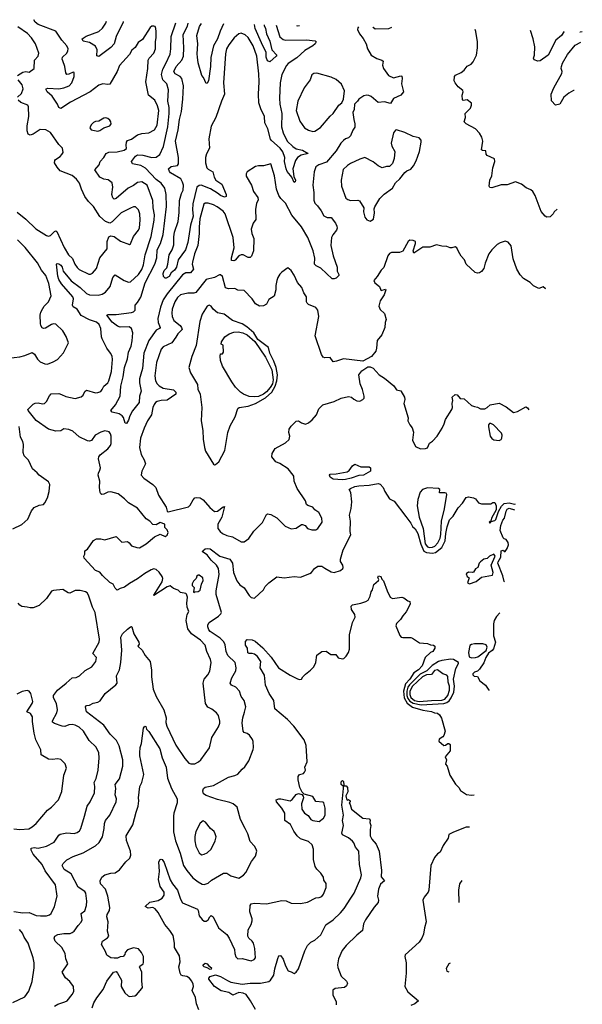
# Model space of a CAD drawing. Extents: x 1921360 to 2014538, y 768294 to 907744.
# Tile 412 of 412: x 2009043 to 2014538, y 896520 to 906131. Entities that reach past the tile are written whole.
import ezdxf

# ---------------------------------------------------------------- set-up
doc = ezdxf.new("R2010")
doc.units = 0

msp = doc.modelspace()

# ---------------------------------------------------------------- linework, layer by layer
at = {"layer": '0CON10XD'}
for points in [[(2010673.3, 900523.3), (2010665, 900530), (2010615, 900540), (2010590.8, 900560.8), (2010545, 900578.8), (2010514.1, 900604.1), (2010485, 900595.4), (2010355, 900510), (2010352.5, 900515), (2010434.3, 900645), (2010441.3, 900675), (2010435.4, 900695), (2010405, 900737.3), (2010375, 900764.4), (2010355, 900771.1), (2010327.8, 900762.2), (2010265, 900723.3), (2010195, 900673.3), (2010115, 900628.8), (2010068.6, 900591.4), (2010025, 900580), (2009995, 900561.2), (2009975, 900581.2), (2009955, 900620), (2009925, 900636.2), (2009851.2, 900705), (2009825, 900738.8), (2009783.3, 900755), (2009672.5, 900875), (2009670, 900895), (2009680, 900915), (2009680, 900945), (2009706.4, 900963.6), (2009765, 901047.5), (2009795, 901062.5), (2009835, 901062.5), (2009876.4, 901053.6), (2009985, 901086.7), (2010042.3, 901032.3), (2010095, 901035.8), (2010113.8, 901025), (2010135.6, 900995.6), (2010188, 900978), (2010215, 900976.4), (2010280, 901015), (2010358.8, 901081.2), (2010415, 901107.5), (2010465, 901087.5), (2010485, 901100), (2010492.5, 901125), (2010485, 901150), (2010460, 901175), (2010460, 901205), (2010415, 901222), (2010375, 901201.2), (2010343.4, 901203.4), (2010314.5, 901234.5), (2010279.3, 901259.3), (2010195, 901362), (2010105, 901416), (2010066.2, 901455), (2010005, 901501.2), (2009935, 901520.8), (2009905, 901517.5), (2009865, 901499.2), (2009845, 901496.2), (2009835, 901503.3), (2009828.8, 901515), (2009824.2, 901565), (2009827, 901627), (2009811.2, 901685), (2009813.8, 901705), (2009827.7, 901732.3), (2009833.3, 901755), (2009814.1, 901844.1), (2009816.7, 901865), (2009828.3, 901881.7), (2009905, 901941.2), (2009930, 901975), (2009936.9, 901995), (2009936, 902065), (2009929.5, 902089.5), (2009917.3, 902107.3), (2009876.1, 902116.1), (2009837, 902103), (2009780, 902075), (2009745.8, 902024.2), (2009725, 902017.5), (2009705, 902019.2), (2009625, 902058.6), (2009563.4, 902113.4), (2009525, 902131.9), (2009475, 902137.1), (2009445, 902118.6), (2009395, 902112.9), (2009325, 902132.5), (2009205, 902218.2), (2009125.6, 902315), (2009124.3, 902325), (2009175, 902376.7), (2009195, 902388.9), (2009225, 902392.2), (2009265, 902380), (2009285.8, 902385), (2009306.2, 902403.8), (2009335, 902460), (2009352.1, 902477.9), (2009425, 902480.4), (2009451.3, 902471.3), (2009495, 902453.3), (2009585, 902434.2), (2009645, 902448.8), (2009664.3, 902465.7), (2009679.1, 902500.9), (2009695, 902514.2), (2009785, 902489.5), (2009805, 902490), (2009835, 902502.9), (2009850.2, 902519.8), (2009865.6, 902555), (2009904.4, 902585), (2009915.5, 902605), (2009939.1, 902695), (2009950, 902815), (2009945.5, 902845.5), (2009930.8, 902875), (2009893.6, 902923.6), (2009849.4, 903015), (2009841.9, 903035), (2009835.5, 903115), (2009818.5, 903155), (2009795, 903179.1), (2009725, 903200.4), (2009645, 903244.5), (2009605, 903304.5), (2009565, 903329.2), (2009559.6, 903345), (2009567.8, 903405), (2009561.9, 903425), (2009451.7, 903551.7), (2009425, 903594.4), (2009415, 903626.2), (2009402.2, 903745), (2009408, 903752), (2009425, 903748.8), (2009445.4, 903735), (2009457.9, 903715), (2009469.3, 903675), (2009545, 903582.5), (2009635.5, 903515), (2009695, 903458.5), (2009725, 903443.6), (2009808.9, 903441.1), (2009848.5, 903451.5), (2009880.3, 903469.7), (2009925.6, 903525), (2009953.1, 903615), (2009975, 903640), (2010065, 903585.7), (2010105, 903570), (2010125, 903571.9), (2010205, 903644.4), (2010235, 903690.6), (2010252.4, 903737.6), (2010269.1, 903835), (2010326.9, 904015), (2010356.7, 904175), (2010358.9, 904225), (2010346.6, 904295), (2010343.5, 904365), (2010288.6, 904515), (2010235, 904548.1), (2010195, 904542.2), (2010156.3, 904513.6), (2010102.6, 904487.4), (2009985, 904384.4), (2009965, 904378.6), (2009952.6, 904392.6), (2009943.8, 904425), (2009953.5, 904495), (2009945, 904536.7), (2009906.5, 904566.5), (2009864.3, 904574.3), (2009825, 904594), (2009778, 904665), (2009818.1, 904715), (2009828.1, 904745), (2009866.5, 904785), (2009889.2, 904825), (2009915, 904838.5), (2009995, 904840.4), (2010065, 904856.5), (2010085, 904874), (2010084.6, 904905.4), (2010085.4, 904934.6), (2010095, 904950.8), (2010134, 904965), (2010193.1, 905006.9), (2010235, 905021.1), (2010305, 905025.6), (2010358.6, 905055), (2010385, 905100), (2010402.8, 905245), (2010390.9, 905290.9), (2010363.3, 905345), (2010301.4, 905395), (2010275.6, 905525), (2010295.8, 905655), (2010298, 905735), (2010308, 905755), (2010351.9, 905805), (2010370, 905845), (2010368.5, 905915), (2010376.9, 905956.9), (2010377.5, 906015), (2010373.8, 906045), (2010365, 906062.5), (2010355, 906068.8), (2010335, 906068), (2010316.7, 906055), (2010242.3, 905937.7), (2010200.5, 905909.5), (2010172.3, 905857.7), (2010138, 905832), (2010115, 905790), (2010083.3, 905755), (2010019.2, 905685), (2009996.9, 905625), (2009925, 905500.8), (2009905, 905497.1), (2009855, 905504.2), (2009815, 905490), (2009732.3, 905427.7), (2009539.4, 905325), (2009445, 905262.5), (2009425, 905272.5), (2009412.9, 905305), (2009360, 905385), (2009311.9, 905425), (2009300.6, 905445), (2009303.2, 905456.8), (2009316.7, 905463.3), (2009425, 905457.2), (2009475, 905464.5), (2009527.5, 905485), (2009554, 905514), (2009576.2, 905575), (2009575.8, 905615.8), (2009565, 905618.8), (2009525, 905597.5), (2009505, 905596.2), (2009495, 905612.5), (2009484.7, 905675), (2009465, 905729.2), (2009459.1, 905745), (2009462.2, 905765), (2009505, 905804.4), (2009514.5, 905825), (2009515.5, 905845), (2009504.5, 905875), (2009455, 905929.6), (2009395, 906018.4), (2009224, 906084), (2009194, 906105), (2009181.3, 906130.6)], [(2010054.8, 906111.4), (2010053.4, 906105), (2009986.5, 905965), (2009967.2, 905895), (2009935, 905858.7), (2009815, 905770.8), (2009797.7, 905777.7), (2009798.6, 905835), (2009782.4, 905872.4), (2009725, 905909.1), (2009665, 905922.2), (2009654, 905945), (2009691.5, 905968.5), (2009815, 906013.8), (2009850.8, 906049.1), (2009885, 906097.5), (2009891.7, 906115)], [(2009023.3, 905585), (2009075, 905620), (2009105, 905625.7), (2009135, 905620), (2009185, 905653.3), (2009189.2, 905735), (2009224.2, 905775.8), (2009231.2, 905805), (2009196.4, 905896.4), (2009158.1, 905955), (2009119.5, 905995), (2009025, 906060.3)], [(2012352, 906060.9), (2012345, 906052.5), (2012341.2, 906035), (2012362.7, 905992.7), (2012398, 905948), (2012427.5, 905895), (2012441.2, 905845), (2012475, 905783.3), (2012530.5, 905750.5), (2012580, 905735), (2012592.5, 905725), (2012587, 905687), (2012596.2, 905655), (2012646.1, 905586.1), (2012695, 905563.3), (2012765, 905582.5), (2012775, 905580), (2012780, 905555), (2012773.3, 905505), (2012792.5, 905425), (2012765, 905393.3), (2012695, 905362.5), (2012665, 905313.8), (2012605, 905327.5), (2012545, 905322.5), (2012475, 905381.2), (2012452, 905392), (2012434.1, 905394.1), (2012403.4, 905386.6), (2012355, 905356.2), (2012343.8, 905335), (2012314, 905305), (2012308.8, 905255), (2012297.5, 905225), (2012306.2, 905155), (2012318, 905115), (2012317.3, 905082.7), (2012297, 905053), (2012275, 904996.2), (2012255, 904978), (2012225, 904967.1), (2012205, 904951.4), (2012180.9, 904925), (2012135, 904849.2), (2012039.8, 904740.2), (2011965, 904714.2), (2011934, 904695), (2011920.8, 904645), (2011905.5, 904515), (2011917.5, 904445), (2011915, 904370), (2011925, 904340), (2011952, 904315), (2011989.2, 904265), (2012014, 904215), (2012045, 904200), (2012085, 904198.8), (2012126.7, 904145), (2012141.1, 904115), (2012144.4, 904095), (2012138.2, 904075), (2012100.1, 904029.9), (2012088.8, 904005), (2012083.5, 903926.5), (2012106.4, 903825), (2012142.7, 903715), (2012144.4, 903675), (2012160.8, 903645), (2012160, 903635), (2012135, 903608), (2012115, 903600.8), (2012095, 903602.5), (2011985.4, 903705.4), (2011937.9, 903727.9), (2011922.7, 903745), (2011926.2, 903803.8), (2011910.8, 903875), (2011857.3, 904005), (2011795, 904109.5), (2011702.4, 904222.4), (2011640.5, 904340.5), (2011594.2, 904385), (2011574.5, 904414.5), (2011552.5, 904475), (2011532.5, 904605), (2011497.5, 904725), (2011425.9, 904704.1), (2011375, 904703.8), (2011345, 904696.7), (2011266, 904645), (2011254, 904625), (2011254.2, 904604.2), (2011306.8, 904516.8), (2011328, 904455), (2011368.8, 904395), (2011373, 904373), (2011356.7, 904336.7), (2011347.3, 904282.7), (2011350.3, 904179.7), (2011325, 904143.3), (2011304.4, 904085), (2011310, 904045), (2011328.7, 903995), (2011326.5, 903875), (2011307.7, 903822.3), (2011295, 903810), (2011275, 903810), (2011225, 903834.2), (2011205, 903835.6), (2011184.2, 903825), (2011148.2, 903781.8), (2011135, 903775.7), (2011110.9, 903780.9), (2011110.4, 903805), (2011138.2, 903905), (2011127.1, 904005), (2011051.5, 904235), (2011031, 904261), (2010973.5, 904305), (2010935, 904324.7), (2010885, 904340), (2010855, 904340), (2010840.7, 904329.3), (2010802.9, 904187.1), (2010796.4, 904105), (2010795.9, 904045), (2010782.8, 903925), (2010750.3, 903845), (2010729.6, 903765), (2010727.9, 903745), (2010740.9, 903695), (2010711.4, 903658.6), (2010665, 903661.1), (2010635, 903639.6), (2010485, 903454.6), (2010443.7, 903395), (2010417.3, 903325), (2010393.9, 903213.9), (2010394.8, 903175), (2010416.4, 903125), (2010408.6, 903115), (2010375, 903098.7), (2010305, 903000.6), (2010256.9, 902875), (2010243.5, 902725), (2010227.9, 902672.1), (2010214.6, 902625), (2010212.1, 902585), (2010228.9, 902505), (2010214.6, 902455), (2010209.2, 902395), (2010146.7, 902313.3), (2010118.6, 902265), (2010105, 902220), (2010085, 902187.5), (2010075, 902192.5), (2010056.9, 902246.9), (2010042.9, 902265), (2010015, 902281.8), (2009945, 902301.1), (2009934.3, 902315), (2009979.5, 902370.5), (2010023.9, 902456.1), (2010031, 902555), (2010053.9, 902645), (2010065.7, 902735), (2010095, 902819.2), (2010105.5, 902885), (2010131.9, 902945), (2010142.8, 902995), (2010146.9, 903075), (2010135, 903116.7), (2010112.2, 903132.2), (2010025, 903130), (2009999.5, 903139.5), (2009945, 903177.9), (2009894, 903245), (2009908.3, 903251.7), (2009985, 903253.3), (2010135, 903271.2), (2010155, 903278.1), (2010170, 903295), (2010170.8, 903345), (2010195, 903370), (2010225, 903421.4), (2010267.5, 903562.5), (2010363.1, 903745), (2010382.4, 903805), (2010385.9, 903885), (2010420, 903945), (2010444.7, 904035), (2010476, 904306), (2010473.9, 904423.9), (2010461.2, 904485), (2010425.4, 904535), (2010375, 904571.9), (2010270.8, 904680.8), (2010225, 904706.7), (2010145, 904724.2), (2010136, 904745), (2010175, 904799.2), (2010195, 904810.5), (2010245, 904808.5), (2010335, 904784.7), (2010375, 904787.5), (2010412.2, 904815), (2010446.5, 904893.5), (2010490.6, 905085), (2010504.7, 905215), (2010502.4, 905275), (2010490.8, 905335), (2010496.6, 905446.6), (2010479.1, 905505), (2010441.9, 905545), (2010428.8, 905595), (2010442.3, 905647.7), (2010471.4, 905701.4), (2010512.7, 905795), (2010520, 905845), (2010523.7, 905965), (2010567.7, 906100.1)], [(2011549, 906078.5), (2011584.2, 905964.2), (2011615, 905938.1), (2011640.4, 905930.4), (2011845, 905934.4), (2011928, 905925), (2011938.1, 905915), (2011929.6, 905895), (2011906.2, 905875), (2011829.8, 905830.2), (2011751.5, 905758.5), (2011665, 905702.1), (2011647.9, 905685), (2011604.7, 905595.3), (2011588.9, 905515), (2011579.7, 905365), (2011585.3, 905305), (2011604.4, 905215), (2011600.3, 905085), (2011615, 905025.7), (2011656.3, 904946.3), (2011711.2, 904891.2), (2011745, 904871.2), (2011806.5, 904856.5), (2011860, 904825), (2011791.4, 904808.6), (2011756.7, 904785), (2011738.5, 904755), (2011710, 904675), (2011720.6, 904600.6), (2011735.5, 904565), (2011733, 904547), (2011725, 904542.5), (2011702.5, 904592.5), (2011688.5, 904608.5), (2011655, 904648.9), (2011645, 904674.2), (2011629.4, 904745), (2011631.9, 904785), (2011612.2, 904842.2), (2011587.4, 904877.4), (2011501.3, 904951.3), (2011492.5, 904965), (2011467.8, 905065), (2011438.8, 905125), (2011433.8, 905185), (2011399.1, 905259.1), (2011380.5, 905320.5), (2011374.8, 905405), (2011381.6, 905525), (2011378.5, 905601.5), (2011359.5, 905775), (2011324.8, 905874.8), (2011275, 905955.6), (2011245, 905984.2), (2011205, 905998), (2011185, 905992), (2011137.5, 905955), (2011085, 905886), (2011062.5, 905845), (2011052.6, 905797.4), (2011032.8, 905512.8), (2011043.3, 905405), (2011013.3, 905336.7), (2010959.6, 905175), (2010915, 905090), (2010892.1, 904967.9), (2010898.6, 904875), (2010867.4, 904822.6), (2010856.9, 904785), (2010858.5, 904735), (2010870.9, 904685), (2010885, 904670), (2010930, 904645), (2010943.4, 904593.4), (2010958.6, 904565), (2011018.1, 904525), (2011059.2, 904425), (2011061.2, 904405), (2011045, 904398), (2011003.8, 904415), (2010975.9, 904435.9), (2010908.3, 904478.3), (2010816.1, 904513.9), (2010795, 904513.4), (2010774.9, 904495.1), (2010734.8, 904334.8), (2010729.7, 904275), (2010738, 904212), (2010710.4, 904125), (2010686.8, 903955), (2010663.9, 903885), (2010590.5, 903785), (2010574.1, 903715), (2010555, 903686.2), (2010521.9, 903658.1), (2010502, 903625), (2010475, 903606.2), (2010465, 903606.7), (2010448.8, 903625), (2010444.2, 903654.2), (2010455, 903684), (2010480.3, 903709.7), (2010491.2, 903745), (2010503.2, 903835), (2010531.2, 903885), (2010547.9, 903932.1), (2010549.7, 904010.3), (2010555.9, 904055), (2010590.6, 904159.4), (2010602.2, 904247.8), (2010605.3, 904365), (2010622.9, 904435), (2010638.8, 904465), (2010642.4, 904515), (2010635, 904545.8), (2010617, 904577), (2010516, 904635), (2010505, 904647.5), (2010498, 904675), (2010523.3, 904696.7), (2010585, 904707.1), (2010595.3, 904724.7), (2010593.8, 904785), (2010565.3, 904945), (2010590, 905055), (2010602.7, 905157.3), (2010623.8, 905233.8), (2010637.5, 905355), (2010644.7, 905485), (2010627.2, 905557.2), (2010610, 905575), (2010562.1, 905602.1), (2010550, 905625), (2010570.7, 905675), (2010625.7, 905734.3), (2010642, 905775), (2010647.6, 905855), (2010641.2, 905985), (2010682, 906068), (2010690, 906097.4)], [(2011034.4, 906089.8), (2011002.1, 906017.9), (2010976.5, 905945), (2010936, 905875), (2010909.8, 905760.2), (2010905.8, 905674.2), (2010888.1, 905535), (2010875, 905510), (2010865, 905507.5), (2010840, 905565), (2010822.5, 905585), (2010785, 905710), (2010780, 905765), (2010776.2, 905796.2), (2010783.2, 905895), (2010772.7, 905975), (2010800.9, 906065), (2010820.2, 906094.5)], [(2011430.8, 906081.1), (2011430.8, 906075), (2011443.6, 906043.6), (2011452.2, 905992.3), (2011485, 905922), (2011505.9, 905835.9), (2011553.3, 905785), (2011548.8, 905775), (2011485, 905720), (2011465, 905727.5), (2011450.4, 905765), (2011451.7, 905811.7), (2011406.2, 905906.2), (2011344.6, 906044.6), (2011335.5, 906083.2)], [(2011745.9, 906074.2), (2011755, 906071.5), (2011775, 906073.6)], [(2012673.5, 906053.8), (2012645, 906041.4), (2012515, 906038.8), (2012494.2, 906054.2), (2012491.8, 906057.8)], [(2014292.5, 904281.6), (2014263.6, 904256.4), (2014252.5, 904235), (2014223.6, 904206.4), (2014191.7, 904201.7), (2014175, 904212.5), (2014135, 904258.8), (2014078.8, 904415), (2014055, 904452.5), (2014035, 904470), (2013989.3, 904489.3), (2013945, 904526), (2013885, 904548.8), (2013805, 904518.8), (2013745, 904518.8), (2013655, 904490), (2013635, 904493.3), (2013628.8, 904505), (2013634.3, 904565), (2013654.2, 904605.8), (2013663.3, 904685), (2013682.5, 904745), (2013681.7, 904771.7), (2013610, 904805), (2013598.3, 904818.3), (2013595, 904850), (2013563, 904853), (2013555, 904860), (2013567.3, 904945), (2013557.2, 904985), (2013535, 905021.8), (2013495.5, 905065.5), (2013404, 905115), (2013383.8, 905135), (2013396.7, 905175), (2013392.5, 905215), (2013445, 905267.5), (2013456.2, 905295), (2013456.2, 905315), (2013415, 905348.8), (2013375, 905342.5), (2013367.5, 905347.5), (2013364, 905395), (2013373.8, 905425), (2013370, 905440), (2013326.7, 905475), (2013295, 905513.3), (2013286.2, 905535), (2013291.2, 905575), (2013300.5, 905589.5), (2013356.1, 905613.9), (2013385, 905637.5), (2013412.7, 905677.3), (2013454, 905696), (2013472.3, 905717.7), (2013506, 905785), (2013516, 905855), (2013515.7, 905915), (2013498.6, 906015), (2013490.8, 906035.8)], [(2014361.2, 906016.7), (2014357, 906013), (2014335, 905977.5), (2014279.3, 905930.7), (2014205, 905783.8), (2014125, 905730), (2014105, 905726.2), (2014069.3, 905739.3), (2014061.2, 905755), (2014070, 905785), (2014075.8, 905865), (2014058.8, 905945), (2014031.6, 906023.9)], [(2014538.1, 906012.3), (2014518.3, 906008.3), (2014514, 906013.3)], [(2014457, 905440.8), (2014450.9, 905439.1), (2014406.8, 905413.2), (2014357.5, 905375), (2014317.5, 905305), (2014275, 905297.5), (2014237, 905337), (2014234.5, 905405), (2014258.8, 905465), (2014337.1, 905605), (2014342.5, 905625), (2014332, 905655), (2014334.2, 905675), (2014345, 905706), (2014395, 905789.2), (2014469.5, 905880.5), (2014523.5, 905909.8)], [(2009023.3, 905375), (2009061, 905409), (2009076.9, 905455), (2009067.5, 905495), (2009029.2, 905545)], [(2011905, 905039.2), (2011925, 905042.5), (2011980.6, 905079.4), (2012075, 905190), (2012103.3, 905215), (2012160, 905295), (2012190.5, 905319.5), (2012204.3, 905355), (2012216.7, 905435), (2012185, 905501.2), (2012135, 905545.8), (2012085, 905570), (2011945, 905609.2), (2011917.5, 905605), (2011896.1, 905593.9), (2011881.2, 905545), (2011822, 905465), (2011759.4, 905335), (2011744.4, 905245), (2011779.7, 905139.7), (2011825, 905076.2), (2011865, 905052), (2011905, 905039.2)], [(2009020.4, 904250.4), (2009104.5, 904185), (2009200.2, 904090.2), (2009305, 904022.9), (2009325, 904019.2), (2009345, 904024.3), (2009385, 904063.8), (2009395, 904068.8), (2009405, 904063.8), (2009476.6, 903906.6), (2009521.4, 903835), (2009558, 903798), (2009581.9, 903745), (2009605, 903712), (2009623.8, 903693.8), (2009717.3, 903647.3), (2009735, 903648), (2009755, 903658), (2009795, 903701.2), (2009827.5, 903805), (2009897.5, 903895), (2009898.1, 903965), (2009915, 904011.2), (2009935, 904022), (2009965, 904015.8), (2010027.8, 903967.8), (2010115, 903937.5), (2010126.1, 903943.9), (2010156.3, 904013.7), (2010202.2, 904075), (2010212.3, 904097.7), (2010220, 904175), (2010216.3, 904236.3), (2010204.3, 904275), (2010175, 904302.5), (2010155, 904302.9), (2010125, 904292.2), (2010034.8, 904245.2), (2009945, 904157.5), (2009925, 904146), (2009881.7, 904161.7), (2009825, 904209.2), (2009765.8, 904305.8), (2009714.4, 904355), (2009680.5, 904405), (2009646.2, 904475), (2009626.7, 904535), (2009596.9, 904575), (2009555, 904610), (2009440, 904655), (2009409.5, 904689.5), (2009384, 904735), (2009386, 904755), (2009392.6, 904767.4), (2009438.8, 904795), (2009456.2, 904815), (2009466.7, 904835), (2009462.5, 904875), (2009425, 904912.5), (2009345, 905028), (2009297.5, 905055), (2009245, 905058.6), (2009175, 905012.5), (2009145, 905003.8), (2009125, 905013.3), (2009115.6, 905045.6), (2009116.2, 905095), (2009131.5, 905185), (2009129.2, 905279.2), (2009122.5, 905295), (2009055, 905320.9), (2009029.5, 905345)], [(2009805, 905043.8), (2009825, 905050), (2009864, 905076), (2009925, 905094), (2009935.7, 905115), (2009934, 905135), (2009925, 905148.8), (2009905, 905166.2), (2009885, 905173.3), (2009865, 905168.8), (2009815, 905140), (2009785, 905136.7), (2009765, 905127.5), (2009742.5, 905105), (2009727.5, 905075), (2009740, 905055), (2009805, 905043.8)], [(2012465, 904162.5), (2012500, 904185), (2012510, 904245), (2012506.2, 904285), (2012511.2, 904305), (2012560, 904385), (2012602.6, 904427.4), (2012684.2, 904485.8), (2012715, 904537.5), (2012755, 904576.7), (2012805, 904640), (2012823.9, 904656.1), (2012865, 904671.2), (2012890, 904705), (2012916.6, 904753.4), (2012949.2, 904845), (2012963.8, 904935), (2012963.3, 904955), (2012945, 904976.2), (2012885, 904990), (2012805, 905030), (2012725, 905054), (2012715, 905052), (2012694.2, 905025), (2012672, 904925), (2012678, 904895), (2012707.5, 904845), (2012702, 904775), (2012684.3, 904725.7), (2012655, 904696), (2012625, 904698), (2012585, 904684), (2012544.5, 904704.5), (2012495, 904742.5), (2012415, 904784), (2012365, 904768.1), (2012275, 904725.5), (2012243.7, 904706.3), (2012202, 904668), (2012184.4, 904565), (2012186.9, 904505), (2012230, 904390), (2012248.8, 904375), (2012275, 904366.7), (2012345, 904369.4), (2012362.6, 904362.6), (2012404, 904295), (2012400, 904255), (2012414.1, 904204.1), (2012435, 904176.7), (2012465, 904162.5)], [(2008934.2, 902825.8), (2009045, 902840), (2009095, 902852.5), (2009165, 902881.2), (2009186.8, 902866.8), (2009218.3, 902818.3), (2009245, 902790), (2009290.3, 902770.3), (2009315, 902769.2), (2009370.6, 902789.4), (2009411.2, 902815), (2009470.3, 902879.7), (2009518.8, 902975), (2009498, 903038), (2009465, 903092), (2009395, 903158), (2009375, 903160.8), (2009355, 903154.3), (2009295, 903118.8), (2009275, 903116.7), (2009264.2, 903124.2), (2009250, 903145), (2009245.8, 903165), (2009244.3, 903245), (2009249.4, 903275), (2009268.2, 903311.8), (2009282.5, 903335), (2009324.4, 903375), (2009349.4, 903435), (2009327.1, 903555), (2009298.2, 903635), (2009256.5, 903686.5), (2009218.6, 903758.6), (2009098.3, 903908.3), (2009022.8, 903982.8)], [(2014182.4, 903504.4), (2014176.4, 903506.4), (2014155, 903522.5), (2014115, 903506.7), (2014062.3, 903532.3), (2014027.5, 903565), (2013965, 903604), (2013930.9, 903640.9), (2013898.8, 903695), (2013863.8, 903795), (2013842.3, 903922.3), (2013815, 903960), (2013785, 903970), (2013736.1, 903953.9), (2013705, 903936), (2013655, 903884), (2013625.8, 903845), (2013588.8, 903755), (2013577.7, 903702.3), (2013555, 903672.5), (2013535, 903660), (2013515, 903656.7), (2013492.7, 903662.7), (2013405, 903743.8), (2013386, 903785), (2013355, 903822), (2013328.9, 903868.9), (2013311.2, 903905), (2013295, 903913.8), (2013265, 903902.5), (2013247, 903903), (2013216.4, 903916.4), (2013165, 903920), (2013115, 903933.3), (2013049.3, 903910.7), (2012980, 903910), (2012892.5, 903852.5), (2012887.5, 903875), (2012910, 903945), (2012910, 903965), (2012886.4, 903976.4), (2012855, 903980), (2012836.7, 903965), (2012785, 903872.5), (2012753, 903857), (2012675, 903857.5), (2012655, 903847.5), (2012640, 903825), (2012598.3, 903711.7), (2012573.9, 903686.1), (2012536.1, 903623.9), (2012503.3, 903585), (2012510.7, 903560.7), (2012557.5, 903525), (2012570.7, 903490.7), (2012575, 903487.5), (2012615, 903500), (2012620, 903495), (2012603.3, 903445), (2012564.1, 903385.9), (2012551.2, 903335), (2012562.7, 903302.7), (2012606.4, 903263.6), (2012622.5, 903205), (2012612.5, 903175), (2012610, 903125), (2012580, 903055), (2012535, 903000), (2012526.7, 902925), (2012520, 902895), (2012477.7, 902842.3), (2012393, 902797), (2012205, 902818.8), (2012136.7, 902796.7), (2012105, 902792.5), (2012075, 902833.3), (2012025, 902830), (2012006.4, 902836.4), (2011991.2, 902861.2), (2011928, 903045), (2011966, 903235), (2011956, 903295), (2011935, 903322), (2011865, 903350), (2011850, 903365), (2011844.2, 903375), (2011844.2, 903425), (2011818, 903465), (2011798, 903515), (2011756.2, 903565), (2011725, 903637.5), (2011695, 903682.5), (2011663, 903707), (2011605, 903667.5), (2011584.2, 903645.8), (2011564.4, 903615.6), (2011554.4, 903585.6), (2011544.3, 903535), (2011544.1, 903494.1), (2011529.2, 903430.8), (2011475, 903400), (2011454, 903355), (2011425, 903336), (2011385, 903334.2), (2011345, 903357.5), (2011312.5, 903405), (2011235, 903486.9), (2011175, 903491.8), (2011145, 903508.2), (2011083.6, 903503.6), (2011055, 903514.3), (2011023, 903623), (2011005, 903641.2), (2010995, 903641.2), (2010945, 903614.3), (2010865, 903593.3), (2010765, 903468.9), (2010745, 903460), (2010685, 903462.2), (2010615, 903443.8), (2010585, 903418.2), (2010557.2, 903375), (2010533.1, 903305), (2010528.2, 903265), (2010531.8, 903235), (2010549.1, 903195), (2010609.5, 903145), (2010624.5, 903125), (2010630, 903105), (2010588.6, 903065), (2010568.9, 903031.1), (2010530.8, 902975), (2010445, 902936.9), (2010425, 902916.2), (2010380, 902785), (2010361.8, 902655), (2010368.5, 902605), (2010385.4, 902575), (2010405, 902555.4), (2010443.8, 902535), (2010545, 902517.5), (2010568.9, 902495), (2010568.6, 902475), (2010485, 902418.1), (2010425, 902414.3), (2010385, 902404.2), (2010368.8, 902395), (2010355.8, 902375), (2010344.3, 902345), (2010332.2, 902275), (2010293.1, 902215), (2010259.4, 902145), (2010222.5, 902045), (2010214.6, 901954.6), (2010230, 901885), (2010260, 901835), (2010270.8, 901795), (2010236.2, 901725), (2010233.8, 901706.2), (2010230, 901685), (2010256.7, 901655), (2010345, 901594), (2010374.3, 901564.3), (2010399.7, 901489.7), (2010472.7, 901372.7), (2010483.9, 901333.9), (2010495, 901327.5), (2010693.3, 901375), (2010709.7, 901390.3), (2010736.2, 901445), (2010755, 901463.8), (2010775, 901468), (2010805, 901464), (2010833.8, 901445), (2010900.3, 901370.3), (2010945, 901330), (2010975, 901332.9), (2011030, 901375), (2011045, 901377.5), (2011018.6, 901275), (2010977.8, 901205), (2010980, 901165), (2011000, 901135), (2011025, 901114), (2011065.9, 901095.9), (2011122.7, 901082.7), (2011205, 901033.3), (2011235, 901033.8), (2011280, 901065), (2011330.6, 901139.4), (2011415, 901222.5), (2011455, 901300), (2011465, 901307.5), (2011495, 901300), (2011555, 901268.8), (2011637.7, 901187.7), (2011695, 901161.2), (2011745, 901166.2), (2011795, 901203.3), (2011805, 901203.3), (2011830, 901195), (2011855, 901162.5), (2011895, 901150), (2011935, 901150), (2011955, 901162.5), (2011998.8, 901225), (2011995.8, 901265.8), (2011965, 901320), (2011925, 901347.5), (2011905, 901372.5), (2011857.5, 901387.5), (2011845, 901400), (2011833.6, 901433.6), (2011754, 901555), (2011722.5, 901625), (2011720, 901675), (2011713.8, 901685), (2011664, 901745), (2011585, 901798.5), (2011543.5, 901813.5), (2011507.5, 901865), (2011508.1, 901895), (2011540, 901945), (2011640.7, 901999.3), (2011676.4, 902033.6), (2011682.5, 902065), (2011670.5, 902100.5), (2011674.5, 902135), (2011695, 902164.2), (2011745, 902213.3), (2011765, 902216.2), (2011796.1, 902196.1), (2011833.9, 902183.9), (2011862.5, 902195), (2011900, 902225), (2011941.2, 902275), (2011965, 902333.3), (2012005, 902370), (2012115, 902402.5), (2012183.6, 902436.4), (2012255, 902453.3), (2012285, 902446.2), (2012305.9, 902425.9), (2012335, 902410), (2012365, 902407.5), (2012395.9, 902424.1), (2012406.2, 902435), (2012408.8, 902455), (2012392.1, 902522.1), (2012367.2, 902577.2), (2012356, 902665), (2012385, 902703.3), (2012445, 902742.5), (2012465, 902742.5), (2012495, 902727.5), (2012552.5, 902665), (2012605, 902632.5), (2012696.4, 902556.4), (2012725, 902517.5), (2012766.4, 902506.4), (2012800, 902445), (2012803.9, 902423.9), (2012796, 902385), (2012836.7, 902245), (2012832.5, 902215), (2012852.5, 902175), (2012875, 902147.5), (2012890, 902105), (2012880, 902025), (2012910, 901965), (2012958.3, 901941.7), (2013006.1, 901943.9), (2013025, 901952.5), (2013044.1, 901995.9), (2013076.2, 902015), (2013120, 902065), (2013170, 902145), (2013190, 902185), (2013202.3, 902227.7), (2013263.3, 902325), (2013270, 902345), (2013267, 902383), (2013273.3, 902415), (2013267.5, 902445), (2013295, 902472.5), (2013315, 902467.5), (2013345, 902432.5), (2013385, 902430), (2013455, 902366.2), (2013485, 902353.8), (2013515, 902350), (2013545, 902332.5), (2013585, 902332.5), (2013610, 902345), (2013638.3, 902371.7), (2013725, 902387.5), (2013795, 902352.5), (2013865, 902297.5), (2013905, 902307.5), (2013985, 902352.5), (2014003.3, 902343.3), (2014014.8, 902322.8)], [(2010945, 901786.7), (2010955, 901790), (2010986.7, 901815), (2011045.9, 901924.1), (2011075, 902100), (2011097.5, 902165), (2011146.7, 902255), (2011173.3, 902335), (2011187.5, 902345), (2011275, 902359), (2011345, 902384), (2011445, 902440.6), (2011506, 902495), (2011539.8, 902555), (2011555.8, 902604.2), (2011560.6, 902665), (2011548.8, 902735), (2011526, 902796), (2011486, 902875), (2011471.9, 902931.9), (2011368.4, 903008.4), (2011328.7, 903075), (2011262.2, 903132.2), (2011215, 903160.3), (2011121.2, 903195), (2011040, 903255), (2010975, 903268.8), (2010934, 903305), (2010913.8, 903335), (2010895, 903344), (2010874.2, 903335), (2010826.9, 903255), (2010803.5, 903185), (2010768.1, 902951.9), (2010726.2, 902843.8), (2010695.7, 902735), (2010710, 902685), (2010778.6, 902568.6), (2010784.6, 902525), (2010806.6, 902475), (2010820.9, 902345), (2010814.3, 902215), (2010830.7, 902120.7), (2010835.9, 902035.9), (2010848, 901955), (2010859.3, 901919.3), (2010935, 901792.5), (2010945, 901786.7)], [(2011335, 902447.8), (2011285, 902453), (2011228.9, 902475), (2011198.8, 902495), (2011150.8, 902545), (2011114.6, 902595), (2011025, 902748.8), (2011005, 902802.5), (2011000, 902845), (2011005, 902870), (2011025, 902870), (2011032.5, 902885), (2011030, 902955), (2011012.5, 902962.5), (2011014, 902985), (2011047.5, 903035), (2011090, 903065), (2011135, 903081.1), (2011176.1, 903083.9), (2011224, 903075), (2011265, 903055.3), (2011340, 902990), (2011445, 902836.7), (2011505, 902711.4), (2011519.7, 902615), (2011510.8, 902575), (2011489.9, 902540.1), (2011452.2, 902497.8), (2011423.4, 902476.6), (2011375, 902452.9), (2011335, 902447.8)], [(2013725, 902023.3), (2013746.4, 902033.6), (2013752.5, 902045), (2013756.7, 902075), (2013750, 902095), (2013670, 902175), (2013645, 902190), (2013631.7, 902188.3), (2013623, 902177), (2013622.5, 902155), (2013636.7, 902065), (2013655, 902042.5), (2013675, 902030), (2013725, 902023.3)], [(2008975, 901161.2), (2009065, 901203.8), (2009123.3, 901255), (2009158.8, 901335), (2009185, 901367.5), (2009235, 901392.5), (2009275, 901400), (2009290, 901415), (2009316.2, 901465), (2009331.2, 901525), (2009338.8, 901595), (2009325, 901620), (2009232.5, 901685), (2009215, 901707.5), (2009170, 901745), (2009130.7, 901830.7), (2009088.8, 901875), (2009075.9, 901905.9), (2009081.2, 901985), (2009073.9, 902013.9), (2009052, 902055), (2009039.4, 902159.4)], [(2012195, 901639.2), (2012105, 901645.5), (2012074.2, 901665), (2012068.8, 901685), (2012076, 901694), (2012135, 901696.2), (2012243.2, 901716.8), (2012260.9, 901729.1), (2012295, 901776.7), (2012315, 901793.3), (2012375, 901766.7), (2012455, 901766.7), (2012470, 901755), (2012470, 901725), (2012402.5, 901685), (2012355, 901681.1), (2012280.8, 901655), (2012225, 901643.4), (2012195, 901639.2)], [(2009750.6, 896485), (2009767.4, 896532.6), (2009796.8, 896583.2), (2009858.8, 896665), (2009893.9, 896746.1), (2009960, 896835), (2009985, 896840), (2010000, 896825), (2010037.5, 896755), (2010034.1, 896694.1), (2010071.2, 896631.2), (2010101.7, 896601.7), (2010115, 896597.5), (2010168.3, 896601.7), (2010185, 896612.5), (2010237.5, 896675), (2010242.5, 896685), (2010236.4, 896746.4), (2010237.5, 896835), (2010213.8, 896885), (2010217, 896893), (2010250, 896915), (2010253.6, 896926.4), (2010253.3, 896985), (2010233.8, 897025), (2010205, 897060), (2010155, 897072.5), (2010095, 897051.2), (2010073.8, 897025), (2010068.8, 897005), (2010055, 896987.5), (2010025, 896983.3), (2009998.3, 896971.7), (2009965, 896970), (2009935, 896973.8), (2009912.5, 896985), (2009895, 897000), (2009882.5, 897035), (2009843.3, 897105), (2009852.5, 897135), (2009901.7, 897168.3), (2009913.8, 897185), (2009902, 897235), (2009907.5, 897325), (2009895.5, 897375), (2009899.1, 897395), (2009921.9, 897435), (2009924.3, 897464.3), (2009905.6, 897575.6), (2009881.9, 897645), (2009833.3, 897695), (2009828.8, 897725), (2009845, 897760), (2009875, 897783.8), (2009935, 897801.2), (2009975, 897803.8), (2010017.3, 897832.7), (2010080.3, 897909.7), (2010120, 897945), (2010128, 897975), (2010125.7, 898015), (2010087.8, 898117.8), (2010082.5, 898165), (2010147.5, 898272.5), (2010182.2, 898395), (2010201.4, 898455), (2010207.5, 898505), (2010204.2, 898535), (2010218.1, 898645), (2010237.5, 898685), (2010256.4, 898763.6), (2010216, 898945), (2010216, 898975), (2010219.2, 899025), (2010232.5, 899065), (2010253.8, 899215), (2010265, 899233.3), (2010275, 899230), (2010283.3, 899205), (2010305, 899181.2), (2010412.7, 899015), (2010435.4, 898925), (2010474.8, 898834.8), (2010486.4, 898726.4), (2010525.5, 898625), (2010581.3, 898525), (2010582.7, 898485), (2010550, 898385), (2010546.9, 898355), (2010546.7, 898203.3), (2010565.5, 898115), (2010610, 897995), (2010644, 897874), (2010675, 897825.7), (2010733.9, 897753.9), (2010785, 897714.4), (2010825, 897692.5), (2010845, 897689.2), (2010885, 897700.8), (2010918.3, 897731.7), (2011035, 897799.2), (2011065, 897800), (2011105, 897774.2), (2011185, 897751.4), (2011228.5, 897781.5), (2011253, 897807), (2011307.9, 897912.1), (2011345, 897966.7), (2011358.6, 898015), (2011354, 898035), (2011336, 898065), (2011295, 898107.5), (2011271.2, 898185), (2011245.5, 898235.5), (2011200.8, 898325), (2011166.2, 898445), (2011128.8, 898475), (2011095, 898489.4), (2010975, 898520), (2010865, 898556.6), (2010840, 898575), (2010831.5, 898605), (2010839.5, 898625), (2010855, 898637.9), (2010935, 898655.5), (2011083.2, 898736.8), (2011145, 898752), (2011175, 898766), (2011215, 898816), (2011241.7, 898838.3), (2011280.8, 898895), (2011324.2, 899005.8), (2011328, 899025), (2011322.9, 899085), (2011315.5, 899105.5), (2011286.6, 899146.6), (2011265, 899163.8), (2011235, 899174), (2011225.8, 899185.8), (2011215.7, 899265.7), (2011222.2, 899315), (2011238.9, 899371.1), (2011252.2, 899425), (2011237.1, 899485), (2011206, 899525), (2011188.8, 899575), (2011154.5, 899614.5), (2011111.2, 899635), (2011097.5, 899655), (2011114.5, 899705), (2011155.7, 899775), (2011159.2, 899805), (2011147.1, 899855), (2011075.6, 899925.6), (2011060.5, 899965), (2011049.6, 900029.6), (2011036.7, 900056.7), (2011000.5, 900095), (2010905, 900157.5), (2010890.6, 900175), (2010880, 900205), (2010881.5, 900225), (2010893.5, 900245), (2010985, 900307.1), (2011009.1, 900330.9), (2011014.5, 900345), (2010961.4, 900521.4), (2010960.8, 900555), (2010990.6, 900715), (2010983.6, 900773.6), (2010966.2, 900806.2), (2010915, 900855.3), (2010875, 900907.3), (2010828.8, 900935), (2010830.8, 900945), (2010854.7, 900965.3), (2010875, 900970.3), (2010905, 900964.6), (2010998.6, 900895), (2011095, 900865.4), (2011121.1, 900825), (2011132.8, 900735), (2011165, 900652.9), (2011195, 900614.4), (2011235.5, 900585.5), (2011285, 900510), (2011305, 900491.2), (2011335, 900482.5), (2011423, 900567), (2011440.7, 900599.3), (2011477.5, 900635), (2011555, 900692.5), (2011625, 900682.5), (2011725, 900696), (2011785, 900688.8), (2011877.5, 900725), (2011894, 900736), (2011921.2, 900775), (2011955, 900797.1), (2011995, 900795.7), (2012022.5, 900777.5), (2012085, 900742), (2012115, 900736.2), (2012175.9, 900754.1), (2012197.7, 900772.3), (2012203.3, 900785), (2012198.8, 900805), (2012175, 900842.5), (2012175.8, 900865), (2012203.5, 900956.5), (2012277.3, 901102.7), (2012269.5, 901135), (2012274.5, 901235), (2012263.8, 901295), (2012280.5, 901359.5), (2012286.2, 901425), (2012276.3, 901516.3), (2012262.5, 901545), (2012274.2, 901555), (2012315, 901574.5), (2012355, 901581.7), (2012455, 901588), (2012545, 901601.8), (2012565, 901598.1), (2012594.2, 901564.2), (2012608, 901525), (2012655, 901452.5), (2012699.5, 901429.5), (2012815, 901280), (2012865, 901216.7), (2012881.2, 901185), (2012905, 901162), (2012933.1, 901115), (2012961.2, 901011.2), (2012991.5, 900941.5), (2013015, 900928.3), (2013075, 900924.8), (2013105, 900930), (2013165, 900977.3), (2013199.2, 901045), (2013204.8, 901115), (2013218.5, 901181.5), (2013242, 901248), (2013276.2, 901285), (2013325, 901366.7), (2013368.8, 901411.2), (2013405, 901466.2), (2013425, 901473.8), (2013475, 901462.5), (2013495, 901452.5), (2013524.2, 901414.2), (2013555, 901403.8), (2013645, 901403.3), (2013665, 901416.7), (2013685, 901416.7), (2013696, 901385), (2013696.2, 901345), (2013652, 901265), (2013643.3, 901236.7), (2013630, 901225), (2013635, 901217.5), (2013646, 901225), (2013647, 901233), (2013685, 901241.8), (2013695, 901251.4), (2013720.3, 901329.7), (2013748.8, 901381.2), (2013775, 901409.1), (2013824.2, 901415.8), (2013875, 901401.6), (2013884.8, 901406.1)], [(2013045, 900980.1), (2013075, 900982.2), (2013096.8, 900993.2), (2013125.8, 901024.2), (2013150.3, 901069.7), (2013157.1, 901105), (2013161.6, 901235), (2013193.1, 901355), (2013214.8, 901495), (2013208.4, 901508.4), (2013195, 901513.7), (2013143.6, 901513.6), (2013145.7, 901545), (2013134, 901554), (2013025, 901561.7), (2012978.2, 901545), (2012955, 901520), (2012932.9, 901447.1), (2012926, 901385), (2012945.9, 901275), (2012983.5, 901163.5), (2013004.8, 901014.8), (2013025.8, 900985.8), (2013045, 900980.1)], [(2013776.8, 900644), (2013775, 900646), (2013760.6, 900700.6), (2013713, 900825), (2013715, 900838.5), (2013741.6, 900885), (2013745, 900947.5), (2013765, 900952.5), (2013775, 900940), (2013785, 900940), (2013802.7, 900967.3), (2013815.7, 901005), (2013815, 901027.5), (2013795.8, 901055.8), (2013773.3, 901063.3), (2013765, 901072.5), (2013737.2, 901145), (2013741.1, 901195), (2013762.4, 901245), (2013777.2, 901265), (2013795, 901334.4), (2013805, 901352.2), (2013825, 901361.2), (2013875, 901346.2), (2013876.3, 901346.2)], [(2013435, 900623.8), (2013502.7, 900647.3), (2013555, 900688.8), (2013661.7, 900708.3), (2013666.9, 900735), (2013647.5, 900805), (2013685.8, 900895), (2013675, 900914), (2013632.5, 900895), (2013607.7, 900872.3), (2013575, 900863.8), (2013542.5, 900837.5), (2013530, 900825), (2013517.5, 900785), (2013495, 900770), (2013475, 900737.5), (2013465, 900733.3), (2013425, 900737.5), (2013405, 900720), (2013412.5, 900695), (2013431.7, 900681.7), (2013417.5, 900635), (2013435, 900623.8)], [(2010745, 900540), (2010752.5, 900547.5), (2010785, 900548.8), (2010805, 900563.8), (2010817.7, 900622.3), (2010835.8, 900655), (2010833, 900683), (2010795, 900710), (2010785, 900710), (2010775, 900700), (2010767.5, 900675), (2010741.2, 900648.8), (2010727.5, 900625), (2010728.3, 900608.3), (2010746.7, 900586.7), (2010740, 900545), (2010745, 900540)], [(2011603.2, 898433.2), (2011551.2, 898495), (2011547.5, 898515), (2011575, 898526.2), (2011593.9, 898526.1), (2011685, 898506.7), (2011705, 898517.5), (2011745, 898566.7), (2011765, 898576.7), (2011797.5, 898567.5), (2011812.5, 898552.5), (2011816.4, 898536.4), (2011794.1, 898475.9), (2011799.2, 898425), (2011825, 898386.2), (2011861.2, 898361.2), (2011886.7, 898325), (2011905, 898314), (2011967, 898303), (2012011.7, 898338.3), (2012027, 898367), (2012027, 898433), (2012012.5, 898485), (2012005, 898492.5), (2011935, 898500), (2011905, 898546.7), (2011822.5, 898572.5), (2011800.7, 898590.7), (2011778.8, 898635), (2011762.3, 898712.3), (2011763.8, 898745), (2011775.9, 898764.1), (2011815, 898774.2), (2011826, 898785), (2011833.8, 898805), (2011828.8, 898835), (2011850, 898885), (2011840, 899045), (2011822.1, 899102.1), (2011720.6, 899235), (2011659.5, 899299.5), (2011534.3, 899404.3), (2011524.4, 899485), (2011480, 899555), (2011444.5, 899635), (2011435, 899732.5), (2011392.5, 899805), (2011397.8, 899865), (2011365, 899914), (2011335, 899938), (2011315, 899944.2), (2011285, 899942.5), (2011271.2, 899951.2), (2011266.7, 899995), (2011248, 900025), (2011250.3, 900059.7), (2011265, 900080), (2011315, 900076.7), (2011343.3, 900065), (2011418.7, 899998.7), (2011499.4, 899909.4), (2011572.6, 899802.6), (2011685, 899732.5), (2011755, 899696.7), (2011775, 899690), (2011795, 899692.5), (2011807.5, 899715), (2011835, 899742.5), (2011885, 899780), (2011917.3, 899812.7), (2011936.7, 899855), (2011945, 899927.5), (2011995, 899963.3), (2012036.1, 899966.1), (2012083.6, 899933.6), (2012130, 899935), (2012155, 899902.5), (2012195, 899892.5), (2012210, 899895), (2012233, 899917), (2012256, 899955), (2012266, 899985), (2012264.4, 900125), (2012292.7, 900247.3), (2012320.5, 900299.5), (2012315.6, 900325.6), (2012282.5, 900375), (2012280, 900405), (2012295, 900420), (2012375, 900433.8), (2012425, 900450), (2012447.5, 900465), (2012466.2, 900505), (2012476.2, 900545), (2012490, 900565), (2012501.2, 900618.8), (2012547.5, 900655), (2012550, 900665), (2012540, 900685), (2012547.5, 900702.5), (2012570, 900695), (2012579.3, 900669.3), (2012595, 900652.5), (2012630.8, 900555), (2012660, 900495), (2012685, 900482), (2012775, 900493.8), (2012795, 900486.7), (2012832.5, 900457.5), (2012855, 900450), (2012856, 900425), (2012818.3, 900351.7), (2012785, 900312.5), (2012763.9, 900276.1), (2012725, 900237.5), (2012717.5, 900215), (2012755, 900120), (2012770, 900105), (2012785, 900100), (2012865, 900100), (2012880, 900095), (2012949.5, 900049.5), (2013025, 900040.8), (2013055, 900027.5), (2013085, 900026.2), (2013096.2, 900015), (2013098.8, 899995), (2013078, 899965), (2013055, 899952.5), (2013004.4, 899905), (2012973.3, 899825), (2012938.8, 899785), (2012894.3, 899755.7), (2012853.7, 899695), (2012812.3, 899647.7), (2012792.4, 899575), (2012799.7, 899509.7), (2012827.9, 899457.9), (2012878.6, 899418.6), (2012979.4, 899389.4), (2013065, 899377.5), (2013095, 899364.2), (2013125, 899360), (2013144.2, 899344.2), (2013164.1, 899314.1), (2013197.8, 899185), (2013185, 899143.3), (2013175, 899130), (2013140.7, 899109.3), (2013138.3, 899088.3), (2013185, 899046.7), (2013201.7, 899048.3), (2013225, 899066.7), (2013235, 899066.7), (2013247.5, 899055), (2013246.7, 898995), (2013200, 898935), (2013212.5, 898905), (2013202.5, 898865), (2013217.5, 898845), (2013243.8, 898755), (2013299.5, 898669.5), (2013333.3, 898635), (2013347, 898607), (2013408.3, 898568.3), (2013455, 898561.2), (2013481.5, 898565)], [(2008985, 897424.3), (2009075, 897413.6), (2009135, 897414.4), (2009205, 897388.2), (2009247.4, 897382.6), (2009305, 897384.4), (2009335, 897393.3), (2009350, 897405), (2009383.1, 897475), (2009409.4, 897575), (2009393.5, 897685), (2009293.2, 897823.2), (2009263, 897883), (2009175.2, 897985.2), (2009156.4, 898025), (2009155.6, 898044.4), (2009185, 898050.4), (2009225.3, 898044.7), (2009306.3, 898063.7), (2009378.6, 898101.4), (2009425, 898172), (2009438.7, 898181.3), (2009505, 898191.9), (2009575, 898188.1), (2009605, 898197.1), (2009626.3, 898213.7), (2009640.8, 898235), (2009677, 898357), (2009703.5, 898455), (2009732.5, 898495), (2009772.9, 898585), (2009776.9, 898645), (2009770, 898685), (2009789.4, 898725), (2009809.4, 898805), (2009820.6, 898925), (2009816.9, 898975), (2009789.8, 899029.8), (2009722.5, 899095), (2009665.7, 899185), (2009625, 899226.4), (2009586.2, 899245), (2009555, 899250.8), (2009525, 899246.8), (2009485, 899231.8), (2009456.7, 899233.3), (2009381.8, 899261.8), (2009364.6, 899275), (2009365, 899288), (2009405.5, 899365), (2009413.5, 899395), (2009404.4, 899455), (2009375, 899512), (2009374.8, 899535), (2009413, 899585), (2009498.5, 899655), (2009555, 899707.1), (2009595, 899711.1), (2009628.8, 899725), (2009683, 899777), (2009747.5, 899815), (2009786.7, 899866.7), (2009792, 899905), (2009758.8, 899945), (2009819.4, 900055), (2009823.1, 900085), (2009779.4, 900345), (2009753.3, 900395), (2009714.2, 900515), (2009701.2, 900535), (2009685.7, 900545.7), (2009635, 900558.6), (2009585, 900557.9), (2009532.2, 900532.2), (2009515.6, 900535.6), (2009465, 900568.8), (2009375, 900560), (2009355, 900552.5), (2009305, 900480), (2009235, 900413.8), (2009175, 900390.5), (2009145, 900388.8), (2009116.7, 900396.7), (2009065, 900403.3), (2009043.8, 900415), (2009030, 900435)], [(2009385, 896502.5), (2009415, 896522), (2009485, 896542.5), (2009505.6, 896554.4), (2009556, 896615), (2009572.5, 896645), (2009567.5, 896695), (2009533.6, 896743.6), (2009489.7, 896779.7), (2009458.8, 896835), (2009514.2, 896915), (2009495.5, 896965), (2009486.9, 897015), (2009454.5, 897075), (2009391.4, 897135), (2009380, 897165), (2009388, 897185), (2009415, 897200.6), (2009475, 897211.5), (2009535, 897212.2), (2009555, 897220), (2009575.7, 897235), (2009615, 897287.5), (2009645, 897322.5), (2009653.8, 897345), (2009643.3, 897405), (2009678.8, 897431.2), (2009697.1, 897485), (2009700.8, 897525), (2009690.6, 897605), (2009679.8, 897619.8), (2009613.9, 897663.9), (2009545, 897794.3), (2009476.4, 897836.4), (2009457.5, 897875), (2009467.5, 897895), (2009505, 897931.4), (2009565, 897961.1), (2009665, 897997.5), (2009784.7, 898065.3), (2009820.9, 898099.1), (2009851.1, 898155), (2009869.5, 898235), (2009872.5, 898285), (2009882.5, 898315), (2009923.1, 898365), (2009985.6, 898495), (2009987.8, 898525), (2009976.5, 898565), (2009980.9, 898625), (2009975.5, 898664.5), (2010018.5, 898721.5), (2010049.5, 898845), (2010049.5, 898905), (2010015, 899042), (2009990, 899095), (2009925.6, 899155), (2009865.7, 899245), (2009696.2, 899375), (2009686.2, 899425), (2009695, 899438), (2009725, 899440.8), (2009760.4, 899459.6), (2009805, 899469.4), (2009828.9, 899481.1), (2009877.9, 899552.1), (2009982.7, 899637.3), (2009994, 899655), (2009987.3, 899725), (2010018.8, 899785), (2010031.9, 899855), (2010042.5, 899975), (2010030.9, 900105), (2010046.4, 900135), (2010095, 900182.5), (2010125, 900204), (2010135, 900208.8), (2010140, 900205), (2010159.2, 900135), (2010207.1, 900055), (2010210.8, 900035), (2010196.2, 900015), (2010239.2, 899975), (2010268.8, 899925), (2010318.8, 899865), (2010331.2, 899781.2), (2010329.1, 899715), (2010346.5, 899595), (2010375.6, 899525), (2010452.2, 899395), (2010474.3, 899315), (2010472.1, 899272.1), (2010480, 899235), (2010567.8, 899047.8), (2010655, 898918.8), (2010695, 898872.5), (2010715, 898865.7), (2010755, 898867.5), (2010791.2, 898885), (2010813.2, 898906.8), (2010895.6, 899024.4), (2010921.2, 899125), (2010985, 899226.7), (2010998.1, 899265), (2010998.6, 899285), (2010985, 899337.5), (2010966.7, 899365), (2010920.5, 899400.5), (2010879.7, 899419.7), (2010858.1, 899455), (2010835.7, 899655), (2010845.6, 899694.4), (2010880, 899735), (2010898.8, 899771.2), (2010914, 899855), (2010908, 899885), (2010872, 899965), (2010856, 900025), (2010808, 900075), (2010721.2, 900135), (2010684, 900185), (2010670, 900265), (2010678.8, 900325), (2010696.2, 900355), (2010680, 900395), (2010676.7, 900435), (2010682.5, 900495), (2010673.3, 900523.3)], [(2013733.9, 900342), (2013700, 900305), (2013678.6, 900265), (2013671.4, 900235), (2013672, 900115), (2013691.2, 900055), (2013670, 899990), (2013657.6, 899972.4), (2013622.7, 899947.3), (2013595.8, 899904.2), (2013575, 899853.3), (2013535, 899792.5), (2013515, 899770), (2013485, 899762.5), (2013467.5, 899745), (2013467.5, 899735), (2013483, 899723), (2013515, 899720), (2013537, 899677), (2013592.5, 899635), (2013623.8, 899585), (2013626.2, 899582.4)], [(2013455, 899900.2), (2013495, 899904), (2013517.8, 899912.2), (2013597.8, 899972.2), (2013610, 900005), (2013598.7, 900028.7), (2013565, 900039.2), (2013485, 900038.8), (2013455, 900032.5), (2013438.3, 900021.7), (2013426.5, 899955), (2013432.4, 899912.4), (2013455, 899900.2)], [(2012965, 899444.5), (2013184.3, 899455.7), (2013215.4, 899464.6), (2013237.4, 899482.6), (2013257.6, 899512.4), (2013282, 899568), (2013291.2, 899625), (2013278.8, 899695), (2013302.8, 899797.2), (2013328.1, 899845), (2013327.5, 899855), (2013278.5, 899885), (2013255, 899889.8), (2013165, 899876.9), (2013133.8, 899866.2), (2013072.2, 899827.8), (2013020, 899775), (2012955, 899741.8), (2012851, 899639), (2012834.9, 899615), (2012823.8, 899575), (2012823.9, 899535), (2012834.4, 899504.4), (2012855, 899479.7), (2012885, 899460.4), (2012965, 899444.5)], [(2012945, 899475.8), (2013065, 899484.4), (2013165, 899489.4), (2013195, 899498), (2013225, 899534.2), (2013239.5, 899585), (2013242.2, 899625), (2013228.4, 899665), (2013225, 899718.5), (2013215, 899730.9), (2013174.6, 899744.6), (2013125, 899784.2), (2013095, 899776.9), (2013065, 899739.7), (2013015.6, 899735), (2012975.8, 899715), (2012879.9, 899625), (2012853.5, 899575), (2012852.7, 899545), (2012862, 899515), (2012899.2, 899485), (2012945, 899475.8)], [(2008985, 898232.2), (2009045.4, 898224.6), (2009134.1, 898234.1), (2009165, 898250.8), (2009205.4, 898284.6), (2009314.2, 898415), (2009354, 898445), (2009424, 898515), (2009454.3, 898595.7), (2009475.6, 898755), (2009500, 898825), (2009488.5, 898868.5), (2009445, 898908.8), (2009415, 898915.7), (2009360.9, 898909.1), (2009325, 898912.1), (2009254.4, 898955), (2009249.1, 899005), (2009201, 899101), (2009183.6, 899165), (2009168.8, 899281.2), (2009170, 899325), (2009147.9, 899357.9), (2009113.9, 899373.9), (2009164.4, 899455), (2009171.1, 899475), (2009150.8, 899555), (2009135, 899576.2), (2009115, 899583.8), (2009067.7, 899572.3), (2009015, 899546)], [(2011345, 896467.9), (2011298.9, 896555), (2011255, 896616.8), (2011225, 896629.7), (2011185, 896636.1), (2011125, 896610.4), (2011085, 896633.5), (2011011.8, 896651.8), (2010946, 896695), (2010891.2, 896765), (2010892, 896775), (2010905, 896790.8), (2010955, 896807.1), (2011005, 896792.3), (2011071.4, 896751.4), (2011106.8, 896736.8), (2011215, 896716.9), (2011294.8, 896724.8), (2011395, 896725.7), (2011476.4, 896743.6), (2011494.4, 896755), (2011526.2, 896803.8), (2011535.4, 896865), (2011563, 896967), (2011575, 896992.5), (2011585, 896997.5), (2011595, 896992.5), (2011615, 896960), (2011638.1, 896895), (2011665, 896846.2), (2011695, 896838), (2011725, 896820.8), (2011745, 896832), (2011765.6, 896865), (2011827.9, 897042.1), (2011854, 897095), (2011887.5, 897125), (2011925.3, 897144.7), (2011985, 897198.6), (2012034.5, 897295), (2012104.7, 897345.3), (2012175, 897411.9), (2012213.5, 897455), (2012276.9, 897555), (2012308.9, 897605), (2012375.6, 897755), (2012382.2, 897785), (2012361.1, 897885), (2012355.6, 898015), (2012324.6, 898054.6), (2012307.5, 898097.5), (2012295, 898112.9), (2012256.2, 898146.2), (2012197.5, 898175), (2012190.7, 898190.7), (2012206.4, 898265), (2012197.1, 898315), (2012205.5, 898365), (2012188.5, 898465), (2012207.1, 898627.1), (2012204.2, 898644.2), (2012183.1, 898665), (2012182.2, 898685), (2012185, 898697.5), (2012196.7, 898705), (2012206, 898695), (2012209.3, 898659.3), (2012213.3, 898653.3), (2012230.7, 898650.7), (2012243.8, 898635), (2012246.7, 898595), (2012229.2, 898555), (2012234, 898524), (2012241.7, 898511.7), (2012255, 898517.5), (2012270, 898505), (2012270, 898495), (2012260, 898485), (2012271.7, 898471.7), (2012282.5, 898425), (2012395.8, 898335.8), (2012455, 898330), (2012467, 898317), (2012462.5, 898295), (2012474, 898264), (2012465.6, 898225), (2012466.7, 898165), (2012482.8, 898132.8), (2012525, 898084.2), (2012552.5, 898015), (2012575.7, 897825), (2012573.5, 897765), (2012606, 897725), (2012568.7, 897691.3), (2012547.2, 897645), (2012538.2, 897575), (2012547.1, 897535), (2012544.4, 897515), (2012505, 897468), (2012420, 897345), (2012401.1, 897305), (2012391.4, 897238.6), (2012335, 897196), (2012232.9, 897095), (2012193.6, 897046.4), (2012158.1, 896965), (2012146.9, 896905), (2012149.5, 896879.5), (2012182.9, 896795), (2012236.7, 896745), (2012245.8, 896725), (2012235, 896700), (2012215, 896684), (2012125, 896674), (2012102.3, 896657.7), (2012101.7, 896611.7), (2012134.1, 896544.1), (2012133.8, 896515)], [(2010793.3, 896465), (2010769.4, 896525), (2010760, 896585), (2010729.5, 896655), (2010739.5, 896695), (2010737.1, 896715), (2010725, 896747.1), (2010700.9, 896775), (2010675, 896790.6), (2010638.1, 896798.1), (2010622, 896805), (2010610, 896825), (2010597.5, 896885), (2010610, 896935), (2010603.2, 896993.2), (2010556.5, 897075), (2010555.4, 897115), (2010541.2, 897191.2), (2010509.7, 897239.7), (2010459.6, 897299.6), (2010396.2, 897415), (2010365, 897452.5), (2010345, 897465.7), (2010297, 897457), (2010267.5, 897475), (2010315, 897516.2), (2010395.4, 897534.6), (2010435, 897554.3), (2010454.3, 897585), (2010453.1, 897615), (2010415, 897670), (2010398.6, 897738.6), (2010408.6, 897815), (2010400.9, 897909.1), (2010415, 897933.3), (2010425, 897937.5), (2010433.6, 897933.6), (2010453.8, 897905), (2010514.6, 897734.6), (2010536.5, 897696.5), (2010586.2, 897635), (2010614.6, 897544.6), (2010635, 897511.2), (2010779.3, 897449.3), (2010787.5, 897435), (2010795, 897382), (2010825, 897346), (2010845, 897332), (2010865, 897330), (2010885.5, 897344.5), (2010902, 897375), (2010915, 897386.2), (2010934, 897375), (2010985, 897266), (2011065, 897202), (2011090.8, 897165), (2011140.8, 897055), (2011143.8, 897015), (2011155, 896982.5), (2011172.7, 896962.7), (2011215.7, 896965.7), (2011305, 896943.8), (2011332.3, 896957.7), (2011345.7, 896974.3), (2011340, 897065), (2011325.8, 897115), (2011313.8, 897135), (2011281.2, 897165), (2011272, 897185), (2011274.3, 897245.7), (2011302.7, 897297.3), (2011314, 897335), (2011314, 897355), (2011291.1, 897421.1), (2011294.4, 897485.6), (2011305, 897499.2), (2011332.2, 897507.8), (2011455, 897499.4), (2011605, 897534.4), (2011645, 897531.4), (2011695, 897508), (2011785.6, 897504.4), (2011853.9, 897516.1), (2011935, 897558.8), (2011968.3, 897561.7), (2011995, 897573.3), (2012011.2, 897595), (2012035, 897660), (2012035, 897700), (2012015, 897730), (2012009.5, 897759.5), (2011985, 897800), (2011945, 897837.5), (2011930, 897865), (2011914.2, 897934.2), (2011912, 898035), (2011900, 898075), (2011865, 898107.5), (2011785, 898134.4), (2011752.9, 898165), (2011720.6, 898210.6), (2011687.5, 898275), (2011634.3, 898314.3), (2011634.3, 898385), (2011603.2, 898433.2)], [(2010818.8, 897978.8), (2010845, 897984.2), (2010875, 897998), (2010915, 898033.8), (2010954, 898115), (2010961.2, 898155), (2010953.8, 898185), (2010941.2, 898205), (2010906, 898235), (2010858.7, 898298.7), (2010835, 898311.2), (2010805, 898286.7), (2010764.5, 898205.5), (2010753.2, 898156.8), (2010753.2, 898116.8), (2010762.7, 898065), (2010795, 897997.5), (2010818.8, 897978.8)], [(2013436.6, 898249.9), (2013405, 898248.8), (2013278.8, 898201.2), (2013235, 898177.5), (2013227.7, 898142.3), (2013178.8, 898071.2), (2013148.8, 898005), (2013122.3, 897987.7), (2013095, 897953.3), (2013057.5, 897875), (2013039.2, 897635), (2013032.5, 897615), (2012993.8, 897565), (2012980.8, 897535), (2013013.8, 897325), (2012996.2, 897265), (2012988, 897205), (2012971.2, 897165), (2012943.9, 897126.1), (2012807, 897003), (2012803.3, 896985), (2012816.2, 896925), (2012818, 896825), (2012803.3, 896695), (2012833, 896643), (2012937.5, 896555), (2012902.5, 896525), (2012865, 896508)], [(2013362.3, 897728.4), (2013338, 897695), (2013327.5, 897635), (2013331.8, 897514.4)], [(2008975, 896538), (2009095, 896593.8), (2009131.7, 896648.3), (2009163.9, 896743.9), (2009185.7, 896874.3), (2009184.2, 896925), (2009175, 896972.5), (2009126.6, 897116.6), (2009086, 897175), (2009071.4, 897215), (2009041.2, 897251.2)], [(2010905, 896860.6), (2010875, 896876.7), (2010845, 896884), (2010836.2, 896895), (2010836.7, 896905), (2010855, 896921.2), (2010875, 896916.2), (2010887.1, 896897.1), (2010915.7, 896875), (2010915, 896862.5), (2010905, 896860.6)], [(2013247.1, 896920.5), (2013233.8, 896915), (2013209.3, 896870.7), (2013215, 896843.3), (2013235.1, 896836.3)]]:
    msp.add_lwpolyline(points, dxfattribs=at)

doc.saveas('drawing.dxf')
